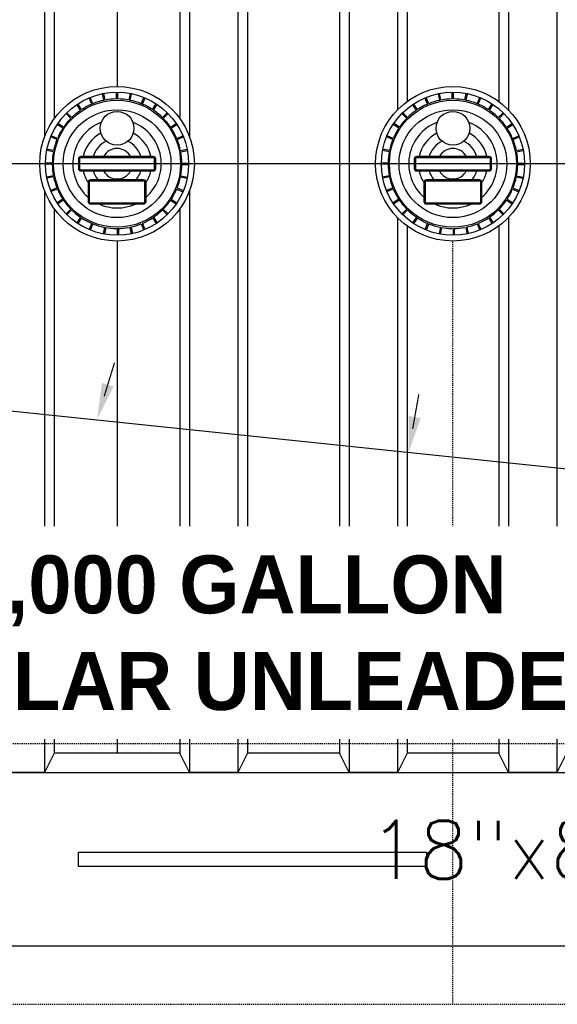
# Model space of a CAD drawing. Extents: x -285 to 5863, y 308 to 3178.
# Tile 461 of 622: x 1785 to 1841, y 1311 to 1413. Entities that reach past the tile are written whole.
import ezdxf
from ezdxf.enums import TextEntityAlignment as Align

# ---------------------------------------------------------------- set-up
doc = ezdxf.new("R2010")
doc.units = 0
doc.header["$MEASUREMENT"] = 0
doc.linetypes.add('HIDDEN3', pattern=[0.1875, 0.125, -0.0625])
doc.linetypes.add('VENT', pattern=[0.04, 0.02, -0.02])
doc.layers.add('FREEZE-LINES', color=8, linetype='CONTINUOUS', plot=False)
for name, color, linetype in [('PIPING-VENT', 3, 'VENT'), ('TANK-ANCHOR', 4, 'CONTINUOUS'), ('TANK-DESCRIPTION', 3, 'CONTINUOUS'), ('TANK-MANWAY', 5, 'CONTINUOUS'), ('TANK-SLOPE', 3, 'CONTINUOUS'), ('TANK-UST', 5, 'CONTINUOUS'), ('TANK-UST-RIB', 7, 'CONTINUOUS'), ('TEXT', 3, 'CONTINUOUS')]:
    doc.layers.add(name, color=color, linetype=linetype)
doc.styles.add('BOLD', font='bold', dxfattribs={"height": 7.2})
doc.styles.add('SIMPLEX', font='simplex')

msp = doc.modelspace()

# ---------------------------------------------------------------- linework, layer by layer
at = {"layer": 'FREEZE-LINES', "linetype": 'Continuous'}
msp.add_line((2220, 1398.01839), (1176, 1398.01839), dxfattribs=at)
at = {"layer": 'PIPING-VENT', "ltscale": 3}
for p, q in [((1829.87251, 1311.01839), (1829.87251, 1390.0176)), ((1635.57242, 1311.01839), (2006.37819, 1311.01839))]:
    msp.add_line(p, q, dxfattribs=at)
at = {"layer": 'TANK-ANCHOR'}
msp.add_lwpolyline([(1982.37201, 1317.01993), (1782.97766, 1317.01993), (1782.97766, 1335.01993), (1982.37201, 1335.01993)], close=True, dxfattribs=at)
at = {"layer": 'TANK-ANCHOR', "color": 7}
msp.add_lwpolyline([(1827.12181, 1326.76839), (1827.12181, 1325.26839), (1791.12181, 1325.26839), (1791.12181, 1326.76839)], close=True, dxfattribs=at)
at = {"layer": 'TANK-MANWAY'}
for p, q in [((1795.06058, 1404.72096), (1795.06072, 1405.42411)), ((1795.18558, 1404.72094), (1795.18572, 1405.42409)), ((1829.81058, 1404.72096), (1829.81072, 1405.42411)), ((1829.93558, 1404.72094), (1829.93572, 1405.42409)), ((1792.50028, 1404.18733), (1792.23132, 1404.83701)), ((1792.61578, 1404.23514), (1792.34682, 1404.88482)), ((1793.75415, 1404.58023), (1793.61711, 1405.2699)), ((1793.87676, 1404.60459), (1793.73971, 1405.29426)), ((1796.36937, 1404.60412), (1796.50668, 1405.29373)), ((1796.49196, 1404.57971), (1796.62927, 1405.26932)), ((1797.63021, 1404.23419), (1797.89942, 1404.88377)), ((1797.74568, 1404.18633), (1798.01489, 1404.83591)), ((1827.25028, 1404.18733), (1826.98132, 1404.83701)), ((1827.36578, 1404.23514), (1827.09682, 1404.88482)), ((1828.50415, 1404.58023), (1828.36711, 1405.2699)), ((1828.62676, 1404.60459), (1828.48971, 1405.29426)), ((1831.11937, 1404.60412), (1831.25668, 1405.29373)), ((1831.24196, 1404.57971), (1831.37927, 1405.26932)), ((1832.38021, 1404.23419), (1832.64942, 1404.88377)), ((1832.49568, 1404.18633), (1832.76489, 1404.83591)), ((1790.42749, 1402.8029), (1789.93038, 1403.3002)), ((1791.34716, 1403.55736), (1790.95662, 1404.14208)), ((1791.4511, 1403.62678), (1791.06056, 1404.21151)), ((1798.79465, 1403.62539), (1799.18541, 1404.20997)), ((1798.89857, 1403.55593), (1799.28933, 1404.1405)), ((1799.81795, 1402.80112), (1800.31525, 1403.29823)), ((1825.17749, 1402.8029), (1824.68038, 1403.3002)), ((1826.09716, 1403.55736), (1825.70662, 1404.14208)), ((1826.2011, 1403.62678), (1825.81056, 1404.21151)), ((1833.54465, 1403.62539), (1833.93541, 1404.20997)), ((1833.64857, 1403.55593), (1834.03933, 1404.1405)), ((1834.56795, 1402.80112), (1835.06525, 1403.29823)), ((1790.33909, 1402.71453), (1789.84198, 1403.21183)), ((1799.90632, 1402.71271), (1800.40362, 1403.20982)), ((1825.08909, 1402.71453), (1824.59198, 1403.21183)), ((1834.65632, 1402.71271), (1835.15362, 1403.20982)), ((1789.51481, 1401.69123), (1788.93024, 1402.08199)), ((1789.58428, 1401.79515), (1788.9997, 1402.18591)), ((1800.66078, 1401.79305), (1801.2455, 1402.18359)), ((1800.73021, 1401.6891), (1801.31493, 1402.07964)), ((1824.26481, 1401.69123), (1823.68024, 1402.08199)), ((1824.33428, 1401.79515), (1823.7497, 1402.18591)), ((1835.41078, 1401.79305), (1835.9955, 1402.18359)), ((1835.48021, 1401.6891), (1836.06493, 1402.07964)), ((1788.90602, 1400.52679), (1788.25644, 1400.79599)), ((1788.95387, 1400.64226), (1788.3043, 1400.91147)), ((1801.29075, 1400.63992), (1801.94043, 1400.90888)), ((1801.33856, 1400.52443), (1801.98824, 1400.79339)), ((1823.65602, 1400.52679), (1823.00644, 1400.79599)), ((1823.70387, 1400.64226), (1823.0543, 1400.91147)), ((1836.04075, 1400.63992), (1836.69043, 1400.90888)), ((1836.08856, 1400.52443), (1836.73824, 1400.79339)), ((1788.53609, 1399.26595), (1787.84647, 1399.40325)), ((1788.5605, 1399.38854), (1787.87088, 1399.52585)), ((1801.68365, 1399.38605), (1802.37332, 1399.5231)), ((1801.70801, 1399.26345), (1802.39768, 1399.4005)), ((1823.28609, 1399.26595), (1822.59647, 1399.40325)), ((1823.3105, 1399.38854), (1822.62088, 1399.52585)), ((1836.43365, 1399.38605), (1837.12332, 1399.5231)), ((1836.45801, 1399.26345), (1837.14768, 1399.4005)), ((1788.41924, 1397.95716), (1787.71609, 1397.9573)), ((1788.41927, 1398.08216), (1787.71612, 1398.0823)), ((1801.82436, 1397.95462), (1802.52751, 1397.95449)), ((1801.82438, 1398.07962), (1802.52754, 1398.07949)), ((1823.16924, 1397.95716), (1822.46609, 1397.9573)), ((1823.16927, 1398.08216), (1822.46612, 1398.0823)), ((1836.57436, 1397.95462), (1837.27751, 1397.95449)), ((1836.57438, 1398.07962), (1837.27754, 1398.07949)), ((1788.53562, 1396.77334), (1787.84595, 1396.63629)), ((1788.55998, 1396.65073), (1787.87031, 1396.51368)), ((1801.68313, 1396.64824), (1802.37275, 1396.51094)), ((1801.70754, 1396.77084), (1802.39716, 1396.63353)), ((1823.28562, 1396.77334), (1822.59595, 1396.63629)), ((1823.30998, 1396.65073), (1822.62031, 1396.51368)), ((1836.43313, 1396.64824), (1837.12275, 1396.51094)), ((1836.45754, 1396.77084), (1837.14716, 1396.63353)), ((1788.90507, 1395.51235), (1788.25539, 1395.24339)), ((1788.95288, 1395.39686), (1788.3032, 1395.1279)), ((1801.28975, 1395.39452), (1801.93933, 1395.12531)), ((1801.33761, 1395.51), (1801.98719, 1395.24079)), ((1823.65507, 1395.51235), (1823.00539, 1395.24339)), ((1823.70288, 1395.39686), (1823.0532, 1395.1279)), ((1836.03975, 1395.39452), (1836.68933, 1395.12531)), ((1836.08761, 1395.51), (1836.73719, 1395.24079)), ((1789.51342, 1394.34768), (1788.9287, 1393.95714)), ((1789.58285, 1394.24373), (1788.99812, 1393.85319)), ((1800.65935, 1394.24163), (1801.24392, 1393.85087)), ((1800.72881, 1394.34555), (1801.31339, 1393.95479)), ((1824.26342, 1394.34768), (1823.6787, 1393.95714)), ((1824.33285, 1394.24373), (1823.74812, 1393.85319)), ((1835.40935, 1394.24163), (1835.99392, 1393.85087)), ((1835.47881, 1394.34555), (1836.06339, 1393.95479)), ((1790.33731, 1393.32407), (1789.84001, 1392.82696)), ((1790.42568, 1393.23566), (1789.92838, 1392.73855)), ((1799.81614, 1393.23388), (1800.31325, 1392.73659)), ((1799.90454, 1393.32226), (1800.40165, 1392.82496)), ((1825.08731, 1393.32407), (1824.59001, 1392.82696)), ((1825.17568, 1393.23566), (1824.67838, 1392.73855)), ((1834.56614, 1393.23388), (1835.06325, 1392.73659)), ((1834.65454, 1393.32226), (1835.15165, 1392.82496)), ((1791.34506, 1392.48086), (1790.95429, 1391.89628)), ((1791.44898, 1392.41139), (1791.05822, 1391.82682)), ((1798.79253, 1392.41), (1799.18307, 1391.82528)), ((1798.89647, 1392.47943), (1799.28701, 1391.8947)), ((1826.09506, 1392.48086), (1825.70429, 1391.89628)), ((1826.19898, 1392.41139), (1825.80822, 1391.82682)), ((1833.54253, 1392.41), (1833.93307, 1391.82528)), ((1833.64647, 1392.47943), (1834.03701, 1391.8947)), ((1792.49794, 1391.85045), (1792.22874, 1391.20087)), ((1792.61342, 1391.80259), (1792.34421, 1391.15302)), ((1793.82836, 1391.45706), (1793.69105, 1390.76744)), ((1793.95095, 1391.43265), (1793.81364, 1390.74304)), ((1795.13473, 1391.31583), (1795.1346, 1390.61268)), ((1795.25973, 1391.31581), (1795.2596, 1390.61266)), ((1796.44356, 1391.43218), (1796.58061, 1390.74251)), ((1796.56616, 1391.45654), (1796.70321, 1390.76687)), ((1797.62785, 1391.80164), (1797.89681, 1391.15196)), ((1797.74334, 1391.84946), (1798.01231, 1391.19978)), ((1827.24794, 1391.85045), (1826.97874, 1391.20087)), ((1827.36342, 1391.80259), (1827.09421, 1391.15302)), ((1828.57836, 1391.45706), (1828.44105, 1390.76744)), ((1828.70095, 1391.43265), (1828.56364, 1390.74304)), ((1829.88473, 1391.31583), (1829.8846, 1390.61268)), ((1830.00973, 1391.31581), (1830.0096, 1390.61266)), ((1831.19356, 1391.43218), (1831.33061, 1390.74251)), ((1831.31616, 1391.45654), (1831.45321, 1390.76687)), ((1832.37785, 1391.80164), (1832.64681, 1391.15196)), ((1832.49334, 1391.84946), (1832.76231, 1391.19978))]:
    msp.add_line(p, q, dxfattribs=at)
for points in [[(1799.12191, 1398.51763, 0.414213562), (1798.87196, 1398.76768), (1791.37196, 1398.7691, 0.414213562), (1791.12191, 1398.51915), (1791.12172, 1397.51915, 0.414213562), (1791.37167, 1397.2691), (1798.87167, 1397.26768, 0.414213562), (1799.12172, 1397.51763)], [(1798.99691, 1398.51766, 0.414213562), (1798.87193, 1398.64268), (1791.37193, 1398.6441, 0.414213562), (1791.24691, 1398.51913), (1791.24672, 1397.51913, 0.414213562), (1791.3717, 1397.3941), (1798.8717, 1397.39268, 0.414213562), (1798.99672, 1397.51766)], [(1833.87191, 1398.51763, 0.414213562), (1833.62196, 1398.76768), (1826.12196, 1398.7691, 0.414213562), (1825.87191, 1398.51915), (1825.87172, 1397.51915, 0.414213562), (1826.12167, 1397.2691), (1833.62167, 1397.26768, 0.414213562), (1833.87172, 1397.51763)], [(1833.74691, 1398.51766, 0.414213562), (1833.62193, 1398.64268), (1826.12193, 1398.6441, 0.414213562), (1825.99691, 1398.51913), (1825.99672, 1397.51913, 0.414213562), (1826.1217, 1397.3941), (1833.6217, 1397.39268, 0.414213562), (1833.74672, 1397.51766)], [(1798.12145, 1396.09993, 0.414213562), (1797.8715, 1396.34998), (1792.3715, 1396.35102, 0.414213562), (1792.12145, 1396.10107), (1792.12107, 1394.10107, 0.414213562), (1792.37102, 1393.85102), (1797.87102, 1393.84998, 0.414213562), (1798.12107, 1394.09993)], [(1797.99645, 1396.09995, 0.414213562), (1797.87147, 1396.22498), (1792.37147, 1396.22602, 0.414213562), (1792.24645, 1396.10104), (1792.24607, 1394.10104, 0.414213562), (1792.37105, 1393.97602), (1797.87105, 1393.97498, 0.414213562), (1797.99607, 1394.09995)], [(1832.87145, 1396.09993, 0.414213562), (1832.6215, 1396.34998), (1827.1215, 1396.35102, 0.414213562), (1826.87145, 1396.10107), (1826.87107, 1394.10107, 0.414213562), (1827.12102, 1393.85102), (1832.62102, 1393.84998, 0.414213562), (1832.87107, 1394.09993)], [(1832.74645, 1396.09995, 0.414213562), (1832.62147, 1396.22498), (1827.12147, 1396.22602, 0.414213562), (1826.99645, 1396.10104), (1826.99607, 1394.10104, 0.414213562), (1827.12105, 1393.97602), (1832.62105, 1393.97498, 0.414213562), (1832.74607, 1394.09995)]]:
    msp.add_lwpolyline(points, format="xyb", close=True, dxfattribs=at)
for centre, radius in [((1795.12181, 1398.01839), 8.0008), ((1795.12181, 1398.01839), 7.40597), ((1829.87181, 1398.01839), 8.0008), ((1829.87181, 1398.01839), 7.40597), ((1795.12181, 1398.01839), 6.57785), ((1829.87181, 1398.01839), 6.57785), ((1795.12181, 1398.01839), 5.57785), ((1795.12251, 1401.68957), 1.75), ((1829.87181, 1398.01839), 5.57785), ((1829.87251, 1401.68957), 1.75)]:
    msp.add_circle(centre, radius, dxfattribs=at)
for centre, radius, start, end in [((1795.12181, 1398.01839), 6.70285, 101.7733956, 111.9548834), ((1795.12181, 1398.01839), 6.70285, 90.5233954, 100.7048833), ((1795.12181, 1398.01839), 6.70285, 79.2733955, 89.454883), ((1795.12181, 1398.01839), 6.70285, 68.0233956, 78.2048832), ((1829.87181, 1398.01839), 6.70285, 101.7733956, 111.9548834), ((1829.87181, 1398.01839), 6.70285, 90.5233954, 100.7048833), ((1829.87181, 1398.01839), 6.70285, 79.2733955, 89.454883), ((1829.87181, 1398.01839), 6.70285, 68.0233956, 78.2048832), ((1795.12181, 1398.01839), 6.70285, 124.2733958, 134.4548833), ((1795.12181, 1398.01839), 6.70285, 113.0233958, 123.2048832), ((1795.12181, 1398.01839), 6.70285, 56.7733956, 66.954883), ((1795.12181, 1398.01839), 6.70285, 45.5233958, 55.7048838), ((1829.87181, 1398.01839), 6.70285, 124.2733958, 134.4548833), ((1829.87181, 1398.01839), 6.70285, 113.0233958, 123.2048832), ((1829.87181, 1398.01839), 6.70285, 56.7733956, 66.954883), ((1829.87181, 1398.01839), 6.70285, 45.5233958, 55.7048838), ((1795.12181, 1398.01839), 6.70285, 135.5233955, 145.7048833), ((1795.12181, 1398.01839), 4.57785, 111.0268673, 229.0444869), ((1795.12181, 1398.01839), 4.57785, 310.9337919, 68.9514114), ((1795.12181, 1398.01839), 6.70285, 34.2733956, 44.4548833), ((1829.87181, 1398.01839), 6.70285, 135.5233955, 145.7048833), ((1829.87181, 1398.01839), 4.57785, 111.0268673, 229.0444869), ((1829.87181, 1398.01839), 4.57785, 310.9337919, 68.9514114), ((1829.87181, 1398.01839), 6.70285, 34.2733956, 44.4548833), ((1795.12181, 1398.01839), 6.70285, 146.7733956, 156.9548832), ((1795.12181, 1398.01839), 6.70285, 23.0233955, 33.2048832), ((1829.87181, 1398.01839), 6.70285, 146.7733956, 156.9548832), ((1829.87181, 1398.01839), 6.70285, 23.0233955, 33.2048832), ((1795.12181, 1398.01839), 6.70285, 158.0233956, 168.2048832), ((1795.12181, 1398.01839), 3.57785, 117.8906944, 167.8888687), ((1795.12181, 1398.01839), 2.57785, 115.6526311, 163.0748814), ((1795.12181, 1398.01839), 2.57785, 16.9033977, 64.3256482), ((1795.12181, 1398.01839), 3.57785, 12.0894103, 62.0875841), ((1795.12181, 1398.01839), 6.70285, 11.7733956, 21.9548833), ((1829.87181, 1398.01839), 6.70285, 158.0233956, 168.2048832), ((1829.87181, 1398.01839), 3.57785, 117.8906944, 167.8888687), ((1829.87181, 1398.01839), 2.57785, 115.6526311, 163.0748814), ((1829.87181, 1398.01839), 2.57785, 16.9033977, 64.3256482), ((1829.87181, 1398.01839), 3.57785, 12.0894103, 62.0875841), ((1829.87181, 1398.01839), 6.70285, 11.7733956, 21.9548833), ((1795.12181, 1398.01839), 6.70285, 169.2733955, 179.4548832), ((1795.12181, 1398.01839), 1.57785, 28.3700296, 151.6082493), ((1795.12181, 1398.01839), 6.70285, 0.5233957, 10.7048833), ((1829.87181, 1398.01839), 6.70285, 169.2733955, 179.4548832), ((1829.87181, 1398.01839), 1.57785, 28.3700296, 151.6082493), ((1829.87181, 1398.01839), 6.70285, 0.5233957, 10.7048833), ((1795.12181, 1398.01839), 6.70285, 180.5233957, 190.7048833), ((1795.12181, 1398.01839), 3.57785, 192.0894103, 213.0078429), ((1795.12181, 1398.01839), 2.57785, 196.9033977, 220.3057035), ((1795.12181, 1398.01839), 1.57785, 208.3700296, 331.6082493), ((1795.12181, 1398.01839), 2.57785, 319.6725754, 343.0748814), ((1795.12181, 1398.01839), 3.57785, 326.9704359, 347.8888687), ((1795.12181, 1398.01839), 6.70285, 349.2733955, 359.4548832), ((1829.87181, 1398.01839), 6.70285, 180.5233957, 190.7048833), ((1829.87181, 1398.01839), 3.57785, 192.0894103, 213.0078429), ((1829.87181, 1398.01839), 2.57785, 196.9033977, 220.3057035), ((1829.87181, 1398.01839), 1.57785, 208.3700296, 331.6082493), ((1829.87181, 1398.01839), 2.57785, 319.6725754, 343.0748814), ((1829.87181, 1398.01839), 3.57785, 326.9704359, 347.8888687), ((1829.87181, 1398.01839), 6.70285, 349.2733955, 359.4548832), ((1795.12181, 1398.01839), 6.70285, 191.7733956, 201.9548833), ((1795.12181, 1398.01839), 6.70285, 338.0233956, 348.2048832), ((1829.87181, 1398.01839), 6.70285, 191.7733956, 201.9548833), ((1829.87181, 1398.01839), 6.70285, 338.0233956, 348.2048832), ((1795.12181, 1398.01839), 6.70285, 203.0233955, 213.2048832), ((1795.12181, 1398.01839), 6.70285, 326.7733956, 336.9548832), ((1829.87181, 1398.01839), 6.70285, 203.0233955, 213.2048832), ((1829.87181, 1398.01839), 6.70285, 326.7733956, 336.9548832), ((1795.12181, 1398.01839), 6.70285, 214.2733956, 224.4548833), ((1795.12181, 1398.01839), 6.70285, 315.5233955, 325.7048833), ((1829.87181, 1398.01839), 6.70285, 214.2733956, 224.4548833), ((1829.87181, 1398.01839), 6.70285, 315.5233955, 325.7048833), ((1795.12181, 1398.01839), 6.70285, 225.5233958, 235.7048838), ((1795.12181, 1398.01839), 4.57785, 245.5565161, 294.4217636), ((1795.12181, 1398.01839), 6.70285, 304.2733958, 314.4548833), ((1829.87181, 1398.01839), 6.70285, 225.5233958, 235.7048838), ((1829.87181, 1398.01839), 4.57785, 245.5565161, 294.4217636), ((1829.87181, 1398.01839), 6.70285, 304.2733958, 314.4548833), ((1795.12181, 1398.01839), 6.70285, 236.7733956, 246.954883), ((1795.12181, 1398.01839), 6.70285, 293.0233958, 303.2048832), ((1829.87181, 1398.01839), 6.70285, 236.7733956, 246.954883), ((1829.87181, 1398.01839), 6.70285, 293.0233958, 303.2048832), ((1795.12181, 1398.01839), 6.70285, 248.0233956, 258.2048832), ((1795.12181, 1398.01839), 6.70285, 259.2733955, 269.454883), ((1795.12181, 1398.01839), 6.70285, 270.5233954, 280.7048833), ((1795.12181, 1398.01839), 6.70285, 281.7733956, 291.9548834), ((1829.87181, 1398.01839), 6.70285, 248.0233956, 258.2048832), ((1829.87181, 1398.01839), 6.70285, 259.2733955, 269.454883), ((1829.87181, 1398.01839), 6.70285, 270.5233954, 280.7048833), ((1829.87181, 1398.01839), 6.70285, 281.7733956, 291.9548834)]:
    msp.add_arc(centre, radius, start, end, dxfattribs=at)
at = {"layer": 'TANK-SLOPE'}
msp.add_line((1870.54323, 1363.38354), (1706.14311, 1380.5407), dxfattribs=at)
at = {"layer": 'TANK-SLOPE', "const_width": 0.125}
for points in [[(1793.79417, 1373.95175), (1794.86058, 1377.43286)], [(1825.70746, 1370.57478), (1826.34312, 1374.15965)]]:
    msp.add_lwpolyline(points, dxfattribs=at)
at = {"layer": 'TANK-SLOPE'}
for points in [[(1794.75789, 1374.96386), (1793.0619, 1371.5614), (1793.56271, 1375.33)], [(1826.5411, 1371.69646), (1825.27098, 1368.11318), (1825.3103, 1371.9147)]]:
    msp.add_solid(points, dxfattribs=at)
at = {"layer": 'TANK-UST', "color": 2, "linetype": 'HIDDEN3'}
msp.add_lwpolyline([(1488.37181, 1458.01839), (1483.85926, 1458.01839, 0.9539575), (1483.85926, 1338.01839), (1488.37181, 1338.01839), (1583.62201, 1338.01839), (1682.64136, 1338.01839), (1907.64136, 1338.01839), (1912.13456, 1338.01839, 0.9539575), (1912.13456, 1458.01839), (1907.64136, 1458.01839), (1682.64136, 1458.01839), (1583.62201, 1458.01839)], format="xyb", close=True, dxfattribs=at)
at = {"layer": 'TANK-UST'}
msp.add_lwpolyline([(1841.62181, 1337.01839), (1840.62181, 1335.01839), (1835.62181, 1335.01839), (1834.62181, 1337.01839), (1825.12181, 1337.01839), (1824.12181, 1335.01839), (1819.12181, 1335.01839), (1818.12181, 1337.01839), (1808.62181, 1337.01839), (1807.62181, 1335.01839), (1802.62181, 1335.01839), (1801.62181, 1337.01839), (1788.62181, 1337.01839), (1787.62181, 1335.01839), (1782.62181, 1335.01839)], dxfattribs=at)
at = {"layer": 'TANK-UST-RIB'}
for p, q in [((1787.62181, 1461.01839), (1787.62181, 1400.80456)), ((1802.62181, 1461.01839), (1802.62181, 1400.80456)), ((1807.62181, 1461.01839), (1807.62181, 1335.01839)), ((1819.12181, 1461.01839), (1819.12181, 1335.01839)), ((1824.12181, 1461.01839), (1824.12181, 1403.58169)), ((1835.62181, 1461.01839), (1835.62181, 1403.58169)), ((1840.62181, 1461.01839), (1840.62181, 1335.01839)), ((1788.62181, 1459.01839), (1788.62181, 1402.68345)), ((1795.12181, 1459.01839), (1795.12181, 1406.01919)), ((1801.62181, 1459.01839), (1801.62181, 1402.68345)), ((1808.62181, 1459.01839), (1808.62181, 1337.01839)), ((1818.12181, 1459.01839), (1818.12181, 1337.01839)), ((1825.12181, 1459.01839), (1825.12181, 1404.45658)), ((1834.62181, 1459.01839), (1834.62181, 1404.45658)), ((1787.62181, 1395.23222), (1787.62181, 1335.01839)), ((1802.62181, 1395.23222), (1802.62181, 1335.01839)), ((1788.62181, 1393.35334), (1788.62181, 1337.01839)), ((1801.62181, 1393.35334), (1801.62181, 1337.01839)), ((1824.12181, 1392.4551), (1824.12181, 1335.01839)), ((1835.62181, 1392.4551), (1835.62181, 1335.01839)), ((1825.12181, 1391.58021), (1825.12181, 1337.01839)), ((1834.62181, 1391.58021), (1834.62181, 1337.01839)), ((1795.12181, 1390.0176), (1795.12181, 1337.01839))]:
    msp.add_line(p, q, dxfattribs=at)

# ---------------------------------------------------------------- texts
at = {"layer": 'TEXT', "color": 3, "style": 'SIMPLEX'}
msp.add_text('18"x8"x16\'-3"-6" DEADMAN', height=6, dxfattribs=at).set_placement((1880.20282, 1327.01839), align=Align.MIDDLE)

# ---------------------------------------------------------------- next in the draw order: texts
at = {"layer": 'TANK-DESCRIPTION', "insert": (1761.15753, 1357.48003), "char_height": 6, "width": 86.3997625, "attachment_point": 1, "style": 'BOLD', "bg_fill": 3, "box_fill_scale": 1.5, "bg_fill_color": 256, "bg_fill_transparency": 0}
msp.add_mtext('\\pi11.40089; 14,000 GALLON \\P\\pi0.00539;REGULAR UNLEADED', dxfattribs=at)

doc.saveas('drawing.dxf')
